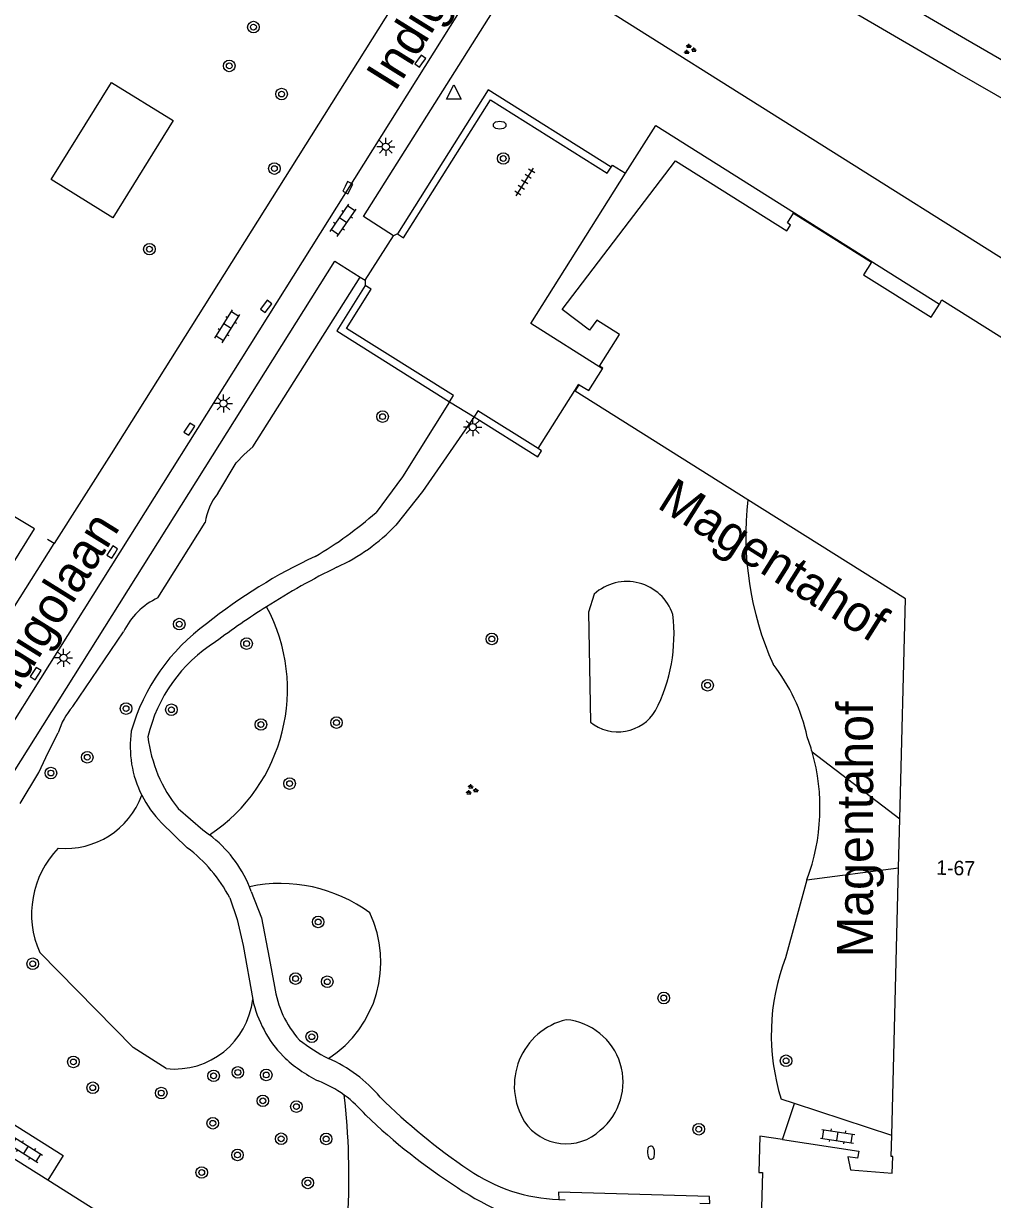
# Model space of a CAD drawing. Extents: x 131000 to 133014, y 396499 to 399001.
# Drawn here: x 131125.8 to 131192.7, y 398149.5 to 398230.7 of the extents above; entities that cross this region are included whole.
import ezdxf

# ---------------------------------------------------------------- set-up
doc = ezdxf.new("R2010")
doc.units = 0
for name, color, linetype in [('gg-afsc-hekwerk', 7, 'Continuous'), ('gg-afsc-muur', 7, 'Continuous'), ('gg-anno-huisnummerreeks BGT', 7, 'Continuous'), ('gg-anno-openbare ruimte label', 7, 'Continuous'), ('gg-bbg-bijgebouw', 7, 'Continuous'), ('gg-bbg-hoofdgebouw', 7, 'Continuous'), ('gg-bbg-luifel en loopbrug', 7, 'Continuous'), ('gg-bbg-onder overbouw', 7, 'Continuous'), ('gg-bbg-pand overbouw', 7, 'Continuous'), ('gg-knt-onverhard', 7, 'Continuous'), ('gg-knt-verharding', 7, 'Continuous'), ('gt-grn-groengrens', 7, 'Continuous'), ('gt-grn-groengrens NZ', 7, 'Continuous'), ('gt-grn-vlakafsluiter', 7, 'Continuous'), ('gt-symb-boom', 7, 'Continuous'), ('gt-symb-brandkraan', 7, 'Continuous'), ('gt-symb-groenvak', 7, 'Continuous'), ('gt-symb-klinker verharding', 7, 'Continuous'), ('gt-symb-kolk', 7, 'Continuous'), ('gt-symb-lichtmast', 7, 'Continuous'), ('gt-symb-tegel verharding', 7, 'Continuous'), ('gt-symb-waterafsluiter', 7, 'Continuous')]:
    doc.layers.add(name, color=color, linetype=linetype)

# ---------------------------------------------------------------- blocks, each defined once
blk = doc.blocks.new('gt0-BOOM')
at = {"layer": 'gt-symb-boom'}
for radius in [0.4, 0.2]:
    blk.add_circle((0, 0), radius, dxfattribs=at)
blk = doc.blocks.new('gt0-KL1')
at = {"layer": 'gt-symb-klinker verharding'}
for p, q in [((-1.15, 0.3), (1.15, 0.3)), ((-1, -0.3), (-1, 0.3)), ((-0.5, 0.3), (-0.5, 0.45)), ((0, -0.3), (0, 0.3)), ((0.5, 0.3), (0.5, 0.45)), ((1, -0.3), (1, 0.3)), ((-1.15, -0.3), (1.15, -0.3)), ((-0.5, -0.45), (-0.5, -0.3)), ((0.5, -0.45), (0.5, -0.3))]:
    blk.add_line(p, q, dxfattribs=at)
blk = doc.blocks.new('gt0-GRVAK')
at = {"layer": 'gt-symb-groenvak'}
for p, q in [((-0.11, 0.189), (-0.228, 0.24)), ((-0.182, 0.153), (0.088, 0.153)), ((-0.091, 0.211), (-0.156, 0.322)), ((-0.047, 0.214), (-0.047, 0.393)), ((-0.004, 0.211), (0.061, 0.322)), ((0.015, 0.189), (0.133, 0.24)), ((0.262, -0.052), (0.197, 0.059)), ((0.305, -0.049), (0.305, 0.13)), ((0.349, -0.052), (0.414, 0.059)), ((-0.245, -0.228), (-0.363, -0.177)), ((-0.318, -0.264), (-0.047, -0.264)), ((-0.226, -0.206), (-0.291, -0.095)), ((-0.183, -0.203), (-0.183, -0.024)), ((-0.139, -0.206), (-0.074, -0.095)), ((-0.12, -0.228), (-0.002, -0.177)), ((0.243, -0.074), (0.125, -0.023)), ((0.17, -0.11), (0.441, -0.11)), ((0.368, -0.074), (0.486, -0.023))]:
    blk.add_line(p, q, dxfattribs=at)
blk = doc.blocks.new('gt0-BR')
at = {"layer": 'gt-symb-brandkraan'}
for centre, radius, start, end in [((-0.244, 0), 0.206, 107.56694, 252.43307), ((0.599, -2.664), 3, 106.89205, 107.56694), ((0, -0.691), 0.938, 73.10799, 106.89205), ((-0.599, -2.664), 3, 72.43309, 73.10799), ((0.244, 0), 0.206, 287.56695, 72.43309), ((0.599, 2.664), 3, 252.43307, 253.10797), ((0, 0.691), 0.938, 253.10797, 286.89206), ((-0.599, 2.664), 3, 286.89206, 287.56695)]:
    blk.add_arc(centre, radius, start, end, dxfattribs=at)
blk = doc.blocks.new('gt0-TEG1')
at = {"layer": 'gt-symb-tegel verharding'}
for p, q in [((-1.125, 0), (1.125, 0)), ((-0.9, -0.25), (-0.9, 0.25)), ((-0.45, -0.25), (-0.45, 0.25)), ((0, -0.25), (0, 0.25)), ((0.45, -0.25), (0.45, 0.25)), ((0.9, -0.25), (0.9, 0.25))]:
    blk.add_line(p, q, dxfattribs=at)
blk = doc.blocks.new('gt0-KOLK')
at = {"layer": 'gt-symb-kolk'}
blk.add_lwpolyline([(0, 0), (0.375, 0), (0.375, 0.4), (-0.375, 0.4), (-0.375, 0), (0, 0)], dxfattribs=at)
blk = doc.blocks.new('gt0-LMAST')
at = {"layer": 'gt-symb-lichtmast'}
for p, q in [((-0.182, 0.173), (-0.447, 0.438)), ((-0.005, 0.246), (-0.005, 0.621)), ((0.172, 0.173), (0.437, 0.438)), ((-0.255, -0.004), (-0.63, -0.004)), ((-0.182, -0.181), (-0.447, -0.446)), ((-0.005, -0.254), (-0.005, -0.629)), ((0.437, -0.446), (0.172, -0.181)), ((0.245, -0.004), (0.62, -0.004))]:
    blk.add_line(p, q, dxfattribs=at)
blk.add_circle((-0.005, -0.004), 0.25, dxfattribs=at)
blk = doc.blocks.new('gt0-WAFSL')
at = {"layer": 'gt-symb-waterafsluiter'}
for p, q in [((-0.5, -0.333), (0, 0.667)), ((0, 0.667), (0.5, -0.333)), ((0.5, -0.333), (-0.5, -0.333))]:
    blk.add_line(p, q, dxfattribs=at)

msp = doc.modelspace()

# ---------------------------------------------------------------- linework, layer by layer
at = {"layer": 'gg-afsc-hekwerk'}
for p, q in [((131111.421, 398168.576), (131127.927, 398194.787)), ((131127.927, 398194.787), (131127.468, 398195.076))]:
    msp.add_line(p, q, dxfattribs=at)
at = {"layer": 'gg-afsc-muur'}
for p, q in [((131179.056, 398156.103), (131178.128, 398156.408)), ((131185.759, 398153.902), (131179.056, 398156.103)), ((131162.764, 398149.475), (131163.223, 398149.462))]:
    msp.add_line(p, q, dxfattribs=at)
for points in [[(131166.386, 398220.79), (131157.9, 398226.134), (131151.628, 398216.18)], [(131151.628, 398216.18), (131152.044, 398215.906), (131158.048, 398225.447), (131166.112, 398220.368), (131166.386, 398220.79)], [(131149.399, 398212.622), (131147.437, 398209.491), (131155.234, 398204.576)], [(131155.234, 398204.576), (131155.499, 398205.002), (131148.123, 398209.64), (131149.822, 398212.357), (131149.399, 398212.622)], [(131161.342, 398201.342), (131157.182, 398203.965), (131156.918, 398203.549)], [(131156.918, 398203.549), (131161.32, 398200.766), (131161.578, 398201.193), (131161.342, 398201.342)], [(131172.502, 398149.21), (131173.191, 398149.191), (131173.181, 398149.682), (131162.757, 398149.974), (131162.764, 398149.475)]]:
    msp.add_lwpolyline(points, dxfattribs=at)
at = {"layer": 'gg-bbg-bijgebouw'}
msp.add_line((131136.145, 398224.009), (131131.977, 398217.288), dxfattribs=at)
msp.add_lwpolyline([(131131.977, 398217.288), (131127.728, 398219.923), (131131.896, 398226.644), (131136.145, 398224.009)], dxfattribs=at)
at = {"layer": 'gg-bbg-hoofdgebouw'}
for p, q in [((131186.232, 398172.382), (131186.319, 398175.772)), ((131185.759, 398153.902), (131186.232, 398172.382))]:
    msp.add_line(p, q, dxfattribs=at)
for points in [[(131189.045, 398211.329), (131189.222, 398211.611), (131212.337, 398197.081)], [(131164.189, 398205.753), (131164.841, 398205.356), (131165.782, 398206.855)], [(131175.824, 398197.816), (131163.912, 398205.313), (131164.189, 398205.753)], [(131186.319, 398175.772), (131186.708, 398190.967), (131175.824, 398197.816)], [(131178.218, 398153.609), (131176.647, 398153.847), (131176.587, 398151.338), (131176.845, 398151.337), (131176.701, 398146.497), (131172.505, 398146.587)], [(131178.218, 398153.609), (131183.476, 398152.812), (131183.401, 398152.318), (131182.719, 398152.421), (131182.919, 398151.531), (131185.787, 398151.3), (131185.835, 398152.44), (131185.725, 398152.437), (131185.759, 398153.902)]]:
    msp.add_lwpolyline(points, dxfattribs=at)
at = {"layer": 'gg-bbg-luifel en loopbrug'}
msp.add_lwpolyline([(131123.894, 398191.55), (131126.576, 398195.795), (131120.576, 398199.393)], dxfattribs=at)
at = {"layer": 'gg-bbg-onder overbouw'}
msp.add_lwpolyline([(131165.782, 398206.855), (131165.808, 398206.896), (131165.587, 398207.033), (131166.955, 398209.216), (131165.409, 398210.209), (131164.888, 398209.521), (131163.006, 398210.953), (131170.839, 398221.227), (131178.525, 398216.379), (131178.78, 398216.785), (131178.551, 398216.929), (131178.977, 398217.606), (131184.359, 398214.225), (131183.808, 398213.352), (131188.483, 398210.434), (131189.045, 398211.329)], dxfattribs=at)
at = {"layer": 'gg-bbg-pand overbouw'}
for points in [[(131167.383, 398220.363), (131169.464, 398223.662), (131189.045, 398211.329)], [(131165.782, 398206.855), (131160.837, 398209.985), (131167.383, 398220.363)]]:
    msp.add_lwpolyline(points, dxfattribs=at)
at = {"layer": 'gg-knt-onverhard'}
for p, q in [((131155.234, 398204.576), (131151.988, 398199.403)), ((131156.918, 398203.549), (131153.372, 398198.378)), ((131151.988, 398199.403), (131150.158, 398196.936)), ((131153.372, 398198.378), (131151.519, 398196.057)), ((131136.486, 398176.48), (131138.19, 398175.006)), ((131135.344, 398175.499), (131137.121, 398173.776)), ((131138.19, 398175.006), (131138.662, 398174.667)), ((131141.543, 398170.759), (131141.416, 398171.081))]:
    msp.add_line(p, q, dxfattribs=at)
for points in [[(131140.049, 398170.32), (131140.57, 398168.818), (131140.98, 398167.031), (131141.639, 398163.296)], [(131141.543, 398170.759), (131142.239, 398168.92), (131142.766, 398166.167), (131143.147, 398164.19)]]:
    msp.add_lwpolyline(points, dxfattribs=at)
for centre, radius, start, end in [((131132.178, 398217.311), 27.173, 300.46657, 311.42748), ((131142.116, 398204.947), 12.94, 294.33743, 316.60465), ((131160.995, 398161.265), 35.924, 114.74791, 128.85676), ((131170.857, 398145.896), 52.74, 116.3485, 122.40398), ((131170.922, 398145.743), 52.904, 122.37456, 127.00558), ((131146.485, 398178.08), 13.747, 125.73179, 164.22616), ((131144.647, 398179.083), 10.505, 122.00885, 167.07792), ((131140.671, 398180.765), 7.489, 171.92138, 206.67902), ((131144.069, 398182.574), 9.728, 186.74146, 218.78716), ((131140.644, 398180.742), 7.455, 206.61493, 224.68794), ((131133.276, 398167.68), 8.821, 22.67429, 52.37327), ((131130.919, 398165.553), 10.299, 27.56919, 52.97483), ((131150.028, 398165.139), 6.946, 187.85015, 222.00034), ((131149.713, 398165.081), 8.269, 192.46794, 223.74357), ((131152.046, 398169.572), 11.576, 231.6678, 243.44163), ((131150.857, 398166.918), 10.379, 226.70371, 243.06433), ((131143.03, 398150.377), 9.638, 39.84259, 66.52069), ((131143.166, 398150.034), 8.196, 54.27308, 68.61329), ((131143.174, 398150.059), 8.171, 39.82685, 54.21308), ((131180.645, 398187.12), 42.981, 225.33185, 235.90198), ((131179.195, 398186.529), 43.134, 226.40068, 237.13573), ((131163.156, 398161.092), 11.624, 235.36716, 268.06749), ((131165.347, 398164.209), 16.879, 235.50384, 260.91054)]:
    msp.add_arc(centre, radius, start, end, dxfattribs=at)
at = {"layer": 'gg-knt-verharding'}
for p, q in [((131111.526, 398160.825), (131163.407, 398243.451)), ((131155.764, 398239.032), (131131.868, 398200.994)), ((131149.411, 398212.973), (131151.355, 398216.038)), ((131149.052, 398213.197), (131149.411, 398212.973)), ((131155.234, 398204.576), (131156.918, 398203.549)), ((131131.868, 398200.994), (131127.927, 398194.787)), ((131178.218, 398153.609), (131179.056, 398156.103)), ((131127.496, 398150.803), (131123.401, 398153.374)), ((131146.371, 398138.957), (131127.496, 398150.803))]:
    msp.add_line(p, q, dxfattribs=at)
for points in [[(131148.86, 398255.041), (131170.084, 398241.976), (131183.672, 398233.855), (131190.853, 398229.648), (131198.061, 398225.489), (131203.542, 398222.383), (131209.058, 398219.342), (131214.889, 398216.235), (131220.762, 398213.207), (131227.847, 398209.809)], [(131228.611, 398206.897), (131219.804, 398211.123), (131213.909, 398214.163), (131208.055, 398217.279), (131202.506, 398220.332), (131196.993, 398223.448), (131190.14, 398227.395), (131183.313, 398231.385), (131172.079, 398238.075), (131165.052, 398242.426)], [(131151.355, 398216.038), (131149.287, 398217.372), (131160.511, 398235.21)], [(131166.386, 398220.79), (131166.47, 398220.919), (131167.383, 398220.363)], [(131113.084, 398159.849), (131122.478, 398174.801), (131122.224, 398174.94), (131123.205, 398176.488), (131123.477, 398176.376), (131147.307, 398214.284), (131149.052, 398213.197)], [(131161.342, 398201.342), (131164.147, 398205.791), (131164.189, 398205.753)], [(131123.401, 398153.374), (131124.506, 398155.067), (131128.561, 398152.51), (131127.496, 398150.803)]]:
    msp.add_lwpolyline(points, dxfattribs=at)
at = {"layer": 'gt-grn-groengrens'}
for p, q in [((131135.095, 398191.036), (131138.366, 398196.23)), ((131129.213, 398183.523), (131132.724, 398188.682)), ((131180.268, 398180.391), (131186.319, 398175.772)), ((131179.904, 398171.564), (131186.232, 398172.382)), ((131179.904, 398171.564), (131178.426, 398166.178))]:
    msp.add_line(p, q, dxfattribs=at)
for points in [[(131160.511, 398235.21), (131214.811, 398201.009), (131212.337, 398197.081)], [(131139.232, 398198.251), (131140.487, 398200.364), (131141.052, 398200.927), (131141.657, 398201.456), (131149.052, 398213.197)], [(131125.584, 398176.831), (131126.876, 398178.969), (131127.509, 398180.357), (131128.208, 398181.708)], [(131135.673, 398158.516), (131133.393, 398159.977), (131126.936, 398166.538)]]:
    msp.add_lwpolyline(points, dxfattribs=at)
for centre, radius, start, end in [((131142.4, 398195.698), 4.069, 141.12939, 172.48027), ((131197.585, 398195.329), 21.902, 173.48104, 203.91657), ((131137.144, 398186.601), 4.885, 114.79692, 154.7908), ((131131.978, 398184.704), 12.059, 303.66159, 28.31555), ((131167.82, 398178.787), 12.395, 12.32041, 38.18627), ((131132.879, 398180.307), 4.877, 138.74454, 163.30719), ((131166.254, 398176.416), 14.567, 15.83496, 20.141), ((131166.606, 398176.533), 14.197, 339.51018, 15.76707), ((131128.699, 398179.346), 5.627, 265.08648, 339.78897), ((131132.884, 398169.195), 6.514, 135.75664, 204.07222), ((131143.553, 398160.901), 10.402, 53.65268, 101.85445), ((131142.56, 398165.871), 7.928, 302.93203, 25.46016), ((131192.254, 398160.867), 14.813, 158.98871, 197.51716), ((131136.236, 398163.927), 5.44, 264.06157, 353.34233), ((131100.241, 398151.061), 48.042, 346.59131, 6.72545)]:
    msp.add_arc(centre, radius, start, end, dxfattribs=at)
at = {"layer": 'gt-grn-groengrens NZ'}
msp.add_lwpolyline([(131165.214, 398191.291), (131164.829, 398190.035), (131164.958, 398182.449)], dxfattribs=at)
for centre, radius, start, end in [((131167.47, 398188.812), 3.352, 18.61374, 132.30344), ((131159.311, 398188.511), 11.417, 332.52657, 6.89564), ((131166.857, 398184.776), 3.004, 230.77427, 329.33792), ((131164.4, 398157.329), 4.7, 103.80275, 211.89813), ((131162.887, 398157.589), 4.322, 309.51986, 84.7931), ((131163.273, 398156.764), 3.447, 213.82608, 313.29386)]:
    msp.add_arc(centre, radius, start, end, dxfattribs=at)
at = {"layer": 'gt-grn-vlakafsluiter'}
for p, q in [((131151.628, 398216.18), (131151.355, 398216.038)), ((131149.411, 398212.973), (131149.399, 398212.622))]:
    msp.add_line(p, q, dxfattribs=at)

# ---------------------------------------------------------------- block references
at = {"layer": 'gt-symb-boom'}
for p in [(131141.69, 398230.461), (131140.019, 398227.782), (131143.636, 398225.836), (131158.939, 398221.382), (131143.133, 398220.689), (131134.51, 398215.124), (131150.609, 398203.551), (131136.568, 398189.22), (131141.22, 398187.872), (131158.146, 398188.195), (131173.049, 398184.997), (131132.891, 398183.386), (131136.022, 398183.306), (131142.208, 398182.286), (131147.423, 398182.414), (131130.217, 398180.023), (131127.706, 398178.933), (131144.189, 398178.205), (131146.157, 398168.645), (131126.448, 398165.759), (131144.598, 398164.729), (131146.79, 398164.517), (131170.018, 398163.393), (131145.718, 398160.717), (131129.256, 398158.978), (131178.459, 398159.057), (131138.94, 398158.016), (131140.613, 398158.258), (131142.574, 398158.075), (131130.595, 398157.192), (131135.326, 398156.83), (131142.34, 398156.292), (131144.654, 398155.891), (131138.882, 398154.742), (131172.435, 398154.329), (131143.602, 398153.668), (131146.712, 398153.656), (131140.59, 398152.549), (131138.119, 398151.338), (131145.443, 398150.621)]:
    msp.add_blockref('gt0-BOOM', p, dxfattribs=at)
at = {"layer": 'gt-symb-brandkraan'}
msp.add_blockref('gt0-BR', (131158.69, 398223.69), dxfattribs=at)
at = {"layer": 'gt-symb-brandkraan', "rotation": -86.8456078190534}
msp.add_blockref('gt0-BR', (131169.139, 398152.71), dxfattribs=at)
at = {"layer": 'gt-symb-groenvak'}
for p in [(131171.8, 398228.918), (131156.74, 398177.766)]:
    msp.add_blockref('gt0-GRVAK', p, dxfattribs=at)
at = {"layer": 'gt-symb-klinker verharding'}
for p, rotation in [((131147.879, 398217.112), 55.72173342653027), ((131139.891, 398209.794), 57.86710413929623), ((131125.996, 398152.894), -32.33937707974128), ((131182.019, 398153.841), -8.62422873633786)]:
    msp.add_blockref('gt0-KL1', p, dxfattribs=dict(at, rotation=rotation))
at = {"layer": 'gt-symb-kolk'}
for p, rotation in [((131153.37, 398227.995), 54.482302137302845), ((131148.021, 398219.457), -116.43687291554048), ((131142.725, 398211.047), 53.130102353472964), ((131137.429, 398202.577), 56.50059992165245), ((131132.115, 398194.1), 58.20108717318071), ((131126.823, 398185.693), 56.50059992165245)]:
    msp.add_blockref('gt0-KOLK', p, dxfattribs=dict(at, rotation=rotation))
at = {"layer": 'gt-symb-lichtmast'}
for p in [(131150.829, 398222.201), (131139.621, 398204.463), (131156.832, 398202.835), (131128.588, 398186.898)]:
    msp.add_blockref('gt0-LMAST', p, dxfattribs=at)
at = {"layer": 'gt-symb-tegel verharding', "rotation": 57.99461679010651}
msp.add_blockref('gt0-TEG1', (131160.42, 398219.758), dxfattribs=at)
at = {"layer": 'gt-symb-waterafsluiter'}
msp.add_blockref('gt0-WAFSL', (131155.525, 398225.812), dxfattribs=at)

# ---------------------------------------------------------------- texts
at = {"layer": 'gg-anno-huisnummerreeks BGT'}
msp.add_text('1-67', height=1, rotation=358.5, dxfattribs=at).set_placement((131188.822, 398171.912))
at = {"layer": 'gg-anno-openbare ruimte label'}
for s, rotation, p in [('Indigolaan', 58.1, (131151.465, 398225.926)), ('Magentahof', 327.8, (131169.47, 398197.303)), ('Indigolaan', 58.1, (131124.371, 398182.806)), ('Magentahof', 90, (131184.471, 398166.214))]:
    msp.add_text(s, height=2.5, rotation=rotation, dxfattribs=at).set_placement(p)

doc.saveas('drawing.dxf')
